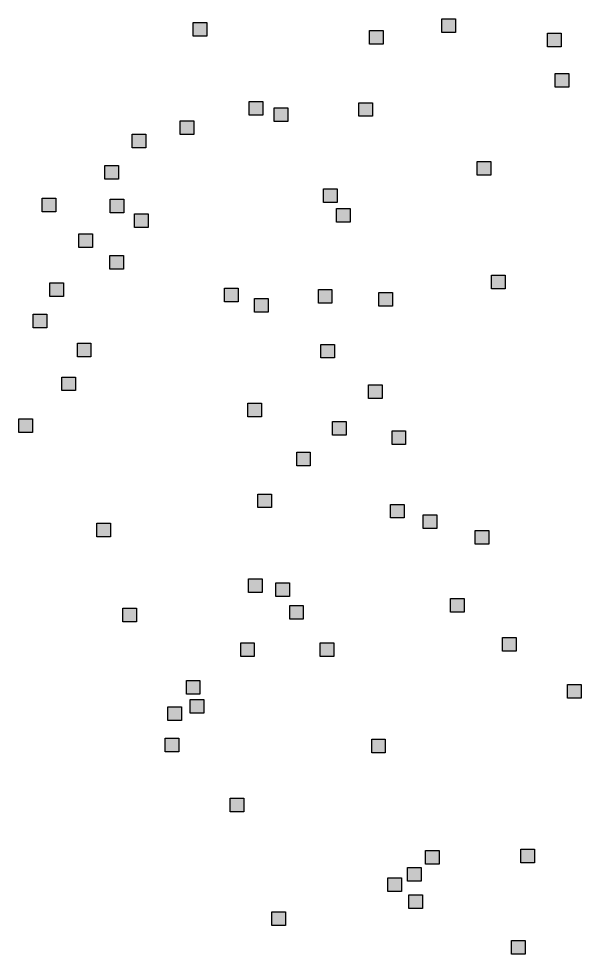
# Model space of a CAD drawing. Extents: x 445.6 to 500, y 8618.1 to 8673.4.
# Drawn here: x 464.395 to 466.788, y 8626.522 to 8630.503 of the extents above; entities that cross this region are included whole.
import ezdxf

# ---------------------------------------------------------------- set-up
doc = ezdxf.new("R2010")
doc.units = 0
doc.header["$LTSCALE"] = 0.064
doc.layers.add('2', color=7, linetype='Continuous', lineweight=25)

msp = doc.modelspace()

# ---------------------------------------------------------------- hatches: boundary and pattern name
at = {"layer": '2'}
for points in [[(465.1367, 8630.4861), (465.1947, 8630.4861), (465.1947, 8630.4281), (465.1367, 8630.4281)], [(466.1952, 8630.5027), (466.2532, 8630.5027), (466.2532, 8630.4447), (466.1952, 8630.4447)], [(465.8866, 8630.4531), (465.9446, 8630.4531), (465.9446, 8630.3951), (465.8866, 8630.3951)], [(466.6441, 8630.4416), (466.7021, 8630.4416), (466.7021, 8630.3836), (466.6441, 8630.3836)], [(466.6773, 8630.2693), (466.7353, 8630.2693), (466.7353, 8630.2113), (466.6773, 8630.2113)], [(465.3757, 8630.151), (465.4337, 8630.151), (465.4337, 8630.093), (465.3757, 8630.093)], [(465.481, 8630.1232), (465.539, 8630.1232), (465.539, 8630.0652), (465.481, 8630.0652)], [(465.8412, 8630.1454), (465.8992, 8630.1454), (465.8992, 8630.0874), (465.8412, 8630.0874)], [(465.082, 8630.0676), (465.14, 8630.0676), (465.14, 8630.0096), (465.082, 8630.0096)], [(464.8769, 8630.012), (464.9349, 8630.012), (464.9349, 8629.954), (464.8769, 8629.954)], [(466.3455, 8629.8953), (466.4035, 8629.8953), (466.4035, 8629.8373), (466.3455, 8629.8373)], [(464.7606, 8629.8786), (464.8186, 8629.8786), (464.8186, 8629.8206), (464.7606, 8629.8206)], [(465.6916, 8629.7786), (465.7496, 8629.7786), (465.7496, 8629.7206), (465.6916, 8629.7206)], [(464.4946, 8629.7397), (464.5526, 8629.7397), (464.5526, 8629.6817), (464.4946, 8629.6817)], [(464.7845, 8629.7348), (464.8425, 8629.7348), (464.8425, 8629.6768), (464.7845, 8629.6768)], [(465.747, 8629.6952), (465.805, 8629.6952), (465.805, 8629.6372), (465.747, 8629.6372)], [(464.888, 8629.673), (464.946, 8629.673), (464.946, 8629.615), (464.888, 8629.615)], [(464.6504, 8629.5868), (464.7084, 8629.5868), (464.7084, 8629.5288), (464.6504, 8629.5288)], [(464.7827, 8629.4951), (464.8407, 8629.4951), (464.8407, 8629.4371), (464.7827, 8629.4371)], [(466.4064, 8629.4118), (466.4644, 8629.4118), (466.4644, 8629.3538), (466.4064, 8629.3538)], [(464.5278, 8629.3784), (464.5858, 8629.3784), (464.5858, 8629.3204), (464.5278, 8629.3204)], [(465.2704, 8629.3562), (465.3284, 8629.3562), (465.3284, 8629.2982), (465.2704, 8629.2982)], [(465.6694, 8629.3506), (465.7274, 8629.3506), (465.7274, 8629.2926), (465.6694, 8629.2926)], [(465.9265, 8629.3383), (465.9845, 8629.3383), (465.9845, 8629.2803), (465.9265, 8629.2803)], [(465.3978, 8629.3117), (465.4558, 8629.3117), (465.4558, 8629.2537), (465.3978, 8629.2537)], [(464.4558, 8629.245), (464.5138, 8629.245), (464.5138, 8629.187), (464.4558, 8629.187)], [(464.6442, 8629.1227), (464.7022, 8629.1227), (464.7022, 8629.0647), (464.6442, 8629.0647)], [(465.6805, 8629.1172), (465.7385, 8629.1172), (465.7385, 8629.0592), (465.6805, 8629.0592)], [(464.5777, 8628.9782), (464.6357, 8628.9782), (464.6357, 8628.9202), (464.5777, 8628.9202)], [(465.8822, 8628.9444), (465.9402, 8628.9444), (465.9402, 8628.8864), (465.8822, 8628.8864)], [(465.3701, 8628.8671), (465.4281, 8628.8671), (465.4281, 8628.8091), (465.3701, 8628.8091)], [(464.3948, 8628.8004), (464.4528, 8628.8004), (464.4528, 8628.7424), (464.3948, 8628.7424)], [(465.7303, 8628.7892), (465.7883, 8628.7892), (465.7883, 8628.7312), (465.7303, 8628.7312)], [(465.9828, 8628.7494), (466.0408, 8628.7494), (466.0408, 8628.6914), (465.9828, 8628.6914)], [(465.5773, 8628.6587), (465.6353, 8628.6587), (465.6353, 8628.6007), (465.5773, 8628.6007)], [(465.4117, 8628.4804), (465.4697, 8628.4804), (465.4697, 8628.4224), (465.4117, 8628.4224)], [(465.9763, 8628.4364), (466.0343, 8628.4364), (466.0343, 8628.3784), (465.9763, 8628.3784)], [(466.1148, 8628.3919), (466.1728, 8628.3919), (466.1728, 8628.3339), (466.1148, 8628.3339)], [(464.7273, 8628.3557), (464.7853, 8628.3557), (464.7853, 8628.2977), (464.7273, 8628.2977)], [(466.3365, 8628.3252), (466.3945, 8628.3252), (466.3945, 8628.2672), (466.3365, 8628.2672)], [(465.3722, 8628.1196), (465.4302, 8628.1196), (465.4302, 8628.0616), (465.3722, 8628.0616)], [(465.4886, 8628.1029), (465.5466, 8628.1029), (465.5466, 8628.0449), (465.4886, 8628.0449)], [(466.2312, 8628.0362), (466.2892, 8628.0362), (466.2892, 8627.9782), (466.2312, 8627.9782)], [(464.8381, 8627.9944), (464.8961, 8627.9944), (464.8961, 8627.9364), (464.8381, 8627.9364)], [(465.5475, 8628.0055), (465.6055, 8628.0055), (465.6055, 8627.9475), (465.5475, 8627.9475)], [(466.4529, 8627.8695), (466.5109, 8627.8695), (466.5109, 8627.8115), (466.4529, 8627.8115)], [(465.339, 8627.8472), (465.397, 8627.8472), (465.397, 8627.7892), (465.339, 8627.7892)], [(465.677, 8627.8472), (465.735, 8627.8472), (465.735, 8627.7892), (465.677, 8627.7892)], [(465.1079, 8627.6865), (465.1659, 8627.6865), (465.1659, 8627.6285), (465.1079, 8627.6285)], [(466.7299, 8627.6694), (466.7879, 8627.6694), (466.7879, 8627.6114), (466.7299, 8627.6114)], [(465.0287, 8627.5749), (465.0867, 8627.5749), (465.0867, 8627.5169), (465.0287, 8627.5169)], [(465.1247, 8627.6058), (465.1827, 8627.6058), (465.1827, 8627.5478), (465.1247, 8627.5478)], [(465.0176, 8627.4415), (465.0756, 8627.4415), (465.0756, 8627.3835), (465.0176, 8627.3835)], [(465.8963, 8627.4368), (465.9543, 8627.4368), (465.9543, 8627.3788), (465.8963, 8627.3788)], [(465.2947, 8627.1858), (465.3527, 8627.1858), (465.3527, 8627.1278), (465.2947, 8627.1278)], [(466.1259, 8626.9635), (466.1839, 8626.9635), (466.1839, 8626.9055), (466.1259, 8626.9055)], [(466.5304, 8626.969), (466.5884, 8626.969), (466.5884, 8626.911), (466.5304, 8626.911)], [(466.0483, 8626.8912), (466.1063, 8626.8912), (466.1063, 8626.8332), (466.0483, 8626.8332)], [(465.9652, 8626.8468), (466.0232, 8626.8468), (466.0232, 8626.7888), (465.9652, 8626.7888)], [(466.0539, 8626.7745), (466.1119, 8626.7745), (466.1119, 8626.7165), (466.0539, 8626.7165)], [(465.472, 8626.7022), (465.53, 8626.7022), (465.53, 8626.6442), (465.472, 8626.6442)], [(466.4917, 8626.58), (466.5497, 8626.58), (466.5497, 8626.522), (466.4917, 8626.522)]]:
    msp.add_hatch(color=256, dxfattribs=at).paths.add_polyline_path(points)

# ---------------------------------------------------------------- linework, layer by layer
for points in [[(465.1367, 8630.4861), (465.1947, 8630.4861), (465.1947, 8630.4281), (465.1367, 8630.4281)], [(466.1952, 8630.5027), (466.2532, 8630.5027), (466.2532, 8630.4447), (466.1952, 8630.4447)], [(465.8866, 8630.4531), (465.9446, 8630.4531), (465.9446, 8630.3951), (465.8866, 8630.3951)], [(466.6441, 8630.4416), (466.7021, 8630.4416), (466.7021, 8630.3836), (466.6441, 8630.3836)], [(466.6773, 8630.2693), (466.7353, 8630.2693), (466.7353, 8630.2113), (466.6773, 8630.2113)], [(465.3757, 8630.151), (465.4337, 8630.151), (465.4337, 8630.093), (465.3757, 8630.093)], [(465.481, 8630.1232), (465.539, 8630.1232), (465.539, 8630.0652), (465.481, 8630.0652)], [(465.8412, 8630.1454), (465.8992, 8630.1454), (465.8992, 8630.0874), (465.8412, 8630.0874)], [(465.082, 8630.0676), (465.14, 8630.0676), (465.14, 8630.0096), (465.082, 8630.0096)], [(464.8769, 8630.012), (464.9349, 8630.012), (464.9349, 8629.954), (464.8769, 8629.954)], [(466.3455, 8629.8953), (466.4035, 8629.8953), (466.4035, 8629.8373), (466.3455, 8629.8373)], [(464.7606, 8629.8786), (464.8186, 8629.8786), (464.8186, 8629.8206), (464.7606, 8629.8206)], [(465.6916, 8629.7786), (465.7496, 8629.7786), (465.7496, 8629.7206), (465.6916, 8629.7206)], [(464.4946, 8629.7397), (464.5526, 8629.7397), (464.5526, 8629.6817), (464.4946, 8629.6817)], [(464.7845, 8629.7348), (464.8425, 8629.7348), (464.8425, 8629.6768), (464.7845, 8629.6768)], [(465.747, 8629.6952), (465.805, 8629.6952), (465.805, 8629.6372), (465.747, 8629.6372)], [(464.888, 8629.673), (464.946, 8629.673), (464.946, 8629.615), (464.888, 8629.615)], [(464.6504, 8629.5868), (464.7084, 8629.5868), (464.7084, 8629.5288), (464.6504, 8629.5288)], [(464.7827, 8629.4951), (464.8407, 8629.4951), (464.8407, 8629.4371), (464.7827, 8629.4371)], [(466.4064, 8629.4118), (466.4644, 8629.4118), (466.4644, 8629.3538), (466.4064, 8629.3538)], [(464.5278, 8629.3784), (464.5858, 8629.3784), (464.5858, 8629.3204), (464.5278, 8629.3204)], [(465.2704, 8629.3562), (465.3284, 8629.3562), (465.3284, 8629.2982), (465.2704, 8629.2982)], [(465.6694, 8629.3506), (465.7274, 8629.3506), (465.7274, 8629.2926), (465.6694, 8629.2926)], [(465.9265, 8629.3383), (465.9845, 8629.3383), (465.9845, 8629.2803), (465.9265, 8629.2803)], [(465.3978, 8629.3117), (465.4558, 8629.3117), (465.4558, 8629.2537), (465.3978, 8629.2537)], [(464.4558, 8629.245), (464.5138, 8629.245), (464.5138, 8629.187), (464.4558, 8629.187)], [(464.6442, 8629.1227), (464.7022, 8629.1227), (464.7022, 8629.0647), (464.6442, 8629.0647)], [(465.6805, 8629.1172), (465.7385, 8629.1172), (465.7385, 8629.0592), (465.6805, 8629.0592)], [(464.5777, 8628.9782), (464.6357, 8628.9782), (464.6357, 8628.9202), (464.5777, 8628.9202)], [(465.8822, 8628.9444), (465.9402, 8628.9444), (465.9402, 8628.8864), (465.8822, 8628.8864)], [(465.3701, 8628.8671), (465.4281, 8628.8671), (465.4281, 8628.8091), (465.3701, 8628.8091)], [(464.3948, 8628.8004), (464.4528, 8628.8004), (464.4528, 8628.7424), (464.3948, 8628.7424)], [(465.7303, 8628.7892), (465.7883, 8628.7892), (465.7883, 8628.7312), (465.7303, 8628.7312)], [(465.9828, 8628.7494), (466.0408, 8628.7494), (466.0408, 8628.6914), (465.9828, 8628.6914)], [(465.5773, 8628.6587), (465.6353, 8628.6587), (465.6353, 8628.6007), (465.5773, 8628.6007)], [(465.4117, 8628.4804), (465.4697, 8628.4804), (465.4697, 8628.4224), (465.4117, 8628.4224)], [(465.9763, 8628.4364), (466.0343, 8628.4364), (466.0343, 8628.3784), (465.9763, 8628.3784)], [(466.1148, 8628.3919), (466.1728, 8628.3919), (466.1728, 8628.3339), (466.1148, 8628.3339)], [(464.7273, 8628.3557), (464.7853, 8628.3557), (464.7853, 8628.2977), (464.7273, 8628.2977)], [(466.3365, 8628.3252), (466.3945, 8628.3252), (466.3945, 8628.2672), (466.3365, 8628.2672)], [(465.3722, 8628.1196), (465.4302, 8628.1196), (465.4302, 8628.0616), (465.3722, 8628.0616)], [(465.4886, 8628.1029), (465.5466, 8628.1029), (465.5466, 8628.0449), (465.4886, 8628.0449)], [(466.2312, 8628.0362), (466.2892, 8628.0362), (466.2892, 8627.9782), (466.2312, 8627.9782)], [(464.8381, 8627.9944), (464.8961, 8627.9944), (464.8961, 8627.9364), (464.8381, 8627.9364)], [(465.5475, 8628.0055), (465.6055, 8628.0055), (465.6055, 8627.9475), (465.5475, 8627.9475)], [(466.4529, 8627.8695), (466.5109, 8627.8695), (466.5109, 8627.8115), (466.4529, 8627.8115)], [(465.339, 8627.8472), (465.397, 8627.8472), (465.397, 8627.7892), (465.339, 8627.7892)], [(465.677, 8627.8472), (465.735, 8627.8472), (465.735, 8627.7892), (465.677, 8627.7892)], [(465.1079, 8627.6865), (465.1659, 8627.6865), (465.1659, 8627.6285), (465.1079, 8627.6285)], [(466.7299, 8627.6694), (466.7879, 8627.6694), (466.7879, 8627.6114), (466.7299, 8627.6114)], [(465.0287, 8627.5749), (465.0867, 8627.5749), (465.0867, 8627.5169), (465.0287, 8627.5169)], [(465.1247, 8627.6058), (465.1827, 8627.6058), (465.1827, 8627.5478), (465.1247, 8627.5478)], [(465.0176, 8627.4415), (465.0756, 8627.4415), (465.0756, 8627.3835), (465.0176, 8627.3835)], [(465.8963, 8627.4368), (465.9543, 8627.4368), (465.9543, 8627.3788), (465.8963, 8627.3788)], [(465.2947, 8627.1858), (465.3527, 8627.1858), (465.3527, 8627.1278), (465.2947, 8627.1278)], [(466.1259, 8626.9635), (466.1839, 8626.9635), (466.1839, 8626.9055), (466.1259, 8626.9055)], [(466.5304, 8626.969), (466.5884, 8626.969), (466.5884, 8626.911), (466.5304, 8626.911)], [(466.0483, 8626.8912), (466.1063, 8626.8912), (466.1063, 8626.8332), (466.0483, 8626.8332)], [(465.9652, 8626.8468), (466.0232, 8626.8468), (466.0232, 8626.7888), (465.9652, 8626.7888)], [(466.0539, 8626.7745), (466.1119, 8626.7745), (466.1119, 8626.7165), (466.0539, 8626.7165)], [(465.472, 8626.7022), (465.53, 8626.7022), (465.53, 8626.6442), (465.472, 8626.6442)], [(466.4917, 8626.58), (466.5497, 8626.58), (466.5497, 8626.522), (466.4917, 8626.522)]]:
    msp.add_lwpolyline(points, close=True, dxfattribs=at)

doc.saveas('drawing.dxf')
